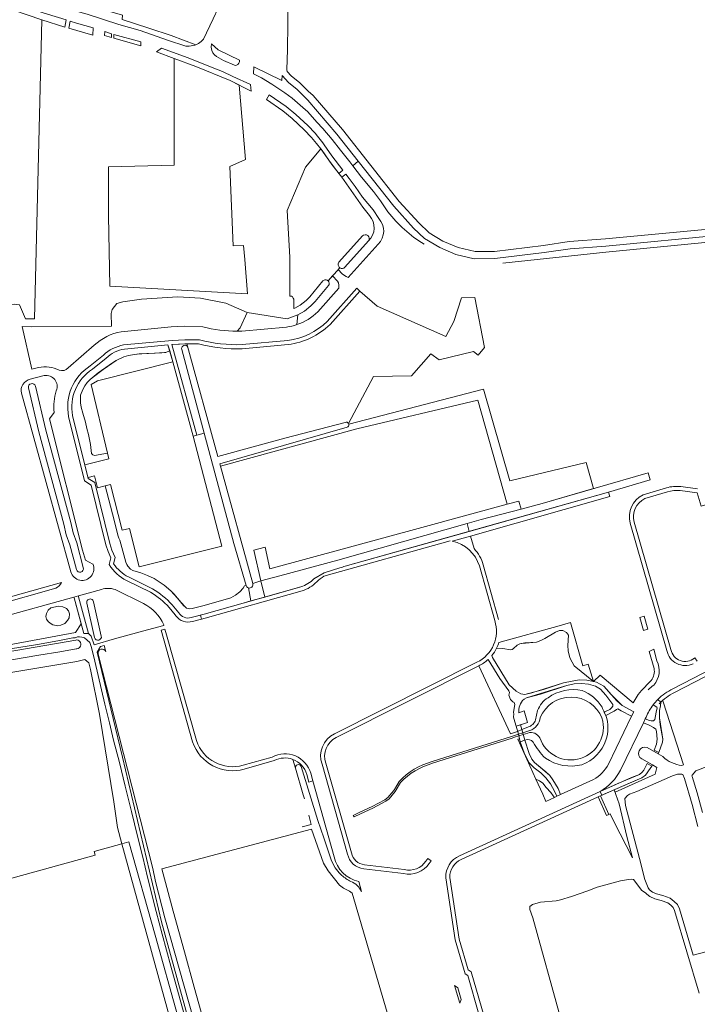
# Model space of a CAD drawing. Header units: metres. Extents: x 209813 to 223847, y 571801 to 587119.
# Tile 617 of 656: x 218997 to 219278, y 582209 to 582618. Entities that reach past the tile are written whole.
import ezdxf

# ---------------------------------------------------------------- set-up
doc = ezdxf.new("R2010")
doc.units = ezdxf.units.M
for name, color, linetype, lineweight in [('B-RO-GK-BESCHOEIING-G', 8, 'GK-BESCHOEIING', 0), ('B-RO-GR-BEPLANTING_CULTUUR_BOSPLANTSOEN-GV', 8, 'Continuous', 0), ('B-RO-GR-BEPLANTING_CULTUUR_HEESTERS-GV', 8, 'Continuous', 0), ('B-RO-GR-BEPLANTING_CULTUUR_ROOS-GV', 8, 'Continuous', 0), ('B-RO-GR-GRAS-GV', 8, 'Continuous', 0), ('B-RO-GR-GROENVOORZIENING-GV', 8, 'Continuous', 0), ('B-RO-KW-KUNSTWERK_DEK-GV', 8, 'Continuous', 0), ('B-RO-OG-TERREIN_CULTUURSCHEIDING-GV', 8, 'Continuous', 0), ('B-RO-OG-WEG-GV', 8, 'Continuous', 0), ('B-RO-VH-VERHARDING_HALFVERHARDING-GV', 8, 'Continuous', 0), ('B-RO-VH-VERHARDING_TEGEL-GV', 8, 'Continuous', 0)]:
    doc.layers.add(name, color=color, linetype=linetype, lineweight=lineweight)
doc.linetypes.add('GK-BESCHOEIING', pattern='A,30,-5,[1,NLCS.shx,S=1,R=0,X=0,Y=0],-5', length=40)

msp = doc.modelspace()

# ---------------------------------------------------------------- linework, layer by layer
at = {"layer": 'B-RO-GK-BESCHOEIING-G'}
for points in [[(219238.805, 582327.856, 0.6720106), (219213.17, 582328.029)], [(219213.17, 582328.029, -0.268733), (219208.874, 582322.602)], [(219213.006, 582319.615, 0.9809904), (219238.805, 582327.856)], [(219208.049, 582321.606, -0.3661487), (219213.006, 582319.615)], [(219168.285, 582309.746, 0.1370508), (219154.609, 582301.49)], [(219168.484, 582309.075, 0.1365207), (219155.172, 582301.066)]]:
    msp.add_lwpolyline(points, format="xyb", dxfattribs=at)
at = {"layer": 'B-RO-GK-BESCHOEIING-G', "flags": 128}
for points in [[(219168.285, 582309.746), (219201.313, 582320.208)], [(219168.484, 582309.075), (219201.471, 582319.523)], [(219201.313, 582320.208), (219204.123, 582321.097)], [(219201.471, 582319.523), (219202.552, 582319.866)], [(219202.552, 582319.866), (219204.284, 582320.414)], [(219204.123, 582321.097), (219205.949, 582321.676)], [(219204.284, 582320.414), (219206.144, 582321.003)], [(219205.949, 582321.676), (219208.874, 582322.602)], [(219206.144, 582321.003), (219208.049, 582321.606)], [(219114.78, 582295.963), (219111.551, 582307.034)], [(219153.094, 582298.935), (219152.408, 582297.778), (219149.928, 582294.853), (219148.667, 582293.874), (219143.4, 582291.074), (219138.314, 582288.789)], [(219155.172, 582301.066), (219152.98, 582297.37), (219150.414, 582294.344), (219149.06, 582293.293), (219143.699, 582290.441), (219138.601, 582288.15)], [(219154.609, 582301.49), (219153.094, 582298.935)], [(219114.78, 582295.963), (219115.259, 582294.246)], [(219117.138, 582287.487), (219118.133, 582283.622)], [(219138.601, 582288.15), (219135.868, 582286.858), (219135.583, 582287.432), (219138.314, 582288.789)], [(219118.133, 582283.622), (219114.326, 582282.642)]]:
    msp.add_lwpolyline(points, dxfattribs=at)
at = {"layer": 'B-RO-GR-BEPLANTING_CULTUUR_BOSPLANTSOEN-GV', "flags": 128}
for points in [[(219032.845, 582355.262), (219032.168, 582357.893), (219030.687, 582357.458), (219029.189, 582355.22), (219039.712, 582311.644), (219055.939, 582243.216), (219063.823, 582214.703), (219067.462, 582201.705), (219071.658, 582186.635), (219075.637, 582172.124), (219078.783, 582160.753), (219087.402, 582130.282), (219091.772, 582114.675), (219093.016, 582113.255), (219093.624, 582112.352), (219093.763, 582111.895), (219093.927, 582110.625), (219093.981, 582110.456), (219095.121, 582110.752), (219071.338, 582195.61), (219057.353, 582244.895), (219053.434, 582260.066), (219052.386, 582265.455), (219029.679, 582354.324)], [(219029.679, 582354.324), (219029.651, 582354.432)]]:
    msp.add_lwpolyline(points, dxfattribs=at)
at = {"layer": 'B-RO-GR-BEPLANTING_CULTUUR_BOSPLANTSOEN-GV'}
msp.add_lwpolyline([(219029.651, 582354.432, -0.9456156), (219032.845, 582355.262)], format="xyb", dxfattribs=at)
at = {"layer": 'B-RO-GR-BEPLANTING_CULTUUR_HEESTERS-GV', "flags": 128}
for points in [[(219112.161, 582491.039), (219112.589, 582495.129), (219108.096, 582493.456), (219091.495, 582496.056), (219088.587, 582489.683), (219087.419, 582488.315)], [(219089.272, 582488.338), (219107.869, 582490.066)], [(219183.619, 582405.242), (219241.557, 582421.498), (219258.846, 582426.619), (219257.949, 582429.55), (219213.929, 582416.826), (219205.249, 582414.461), (219188.632, 582410.133), (219182.828, 582408.496)], [(219132.156, 582390.795), (219183.619, 582405.242), (219182.828, 582408.496), (219129.126, 582393.349), (219105.144, 582386.804), (219097.184, 582384.716), (219098.816, 582378.043), (219113.808, 582382.237)], [(219119.224, 582385.645), (219123.417, 582388.057), (219129.998, 582390.09)], [(219195.051, 582356.774), (219197.63, 582356.67), (219200.867, 582356.136), (219201.535, 582356.27), (219202.102, 582356.637), (219203.638, 582358.006), (219204.639, 582358.64), (219206.808, 582358.974), (219211.581, 582359.375), (219213.484, 582360.009), (219215.086, 582360.877), (219219.458, 582363.448), (219221.194, 582364.216), (219222.495, 582364.083), (219224.031, 582363.348), (219224.898, 582362.246), (219224.565, 582357.872), (219224.832, 582355.702), (219225.433, 582352.831), (219226.367, 582350.994), (219227.302, 582349.525), (219235.249, 582342.954), (219233.098, 582350.112)], [(219233.098, 582350.112), (219230.839, 582349.433), (219225.768, 582367.509), (219221.001, 582366.151), (219196.009, 582359.203)], [(219261.646, 582351.521), (219260.267, 582356.351), (219258.422, 582355.5), (219260.409, 582348.394), (219260.512, 582347.748), (219260.545, 582347.095), (219260.506, 582346.442), (219260.397, 582345.796), (219260.219, 582345.167), (219259.974, 582344.561), (219259.664, 582343.984), (219259.294, 582343.445), (219258.867, 582342.949), (219255.224, 582339.261), (219253.887, 582337.621), (219251.719, 582334.204), (219238.006, 582345.649), (219235.249, 582342.954), (219236.591, 582342.669), (219239.558, 582341.002), (219244.997, 582335.034), (219247.173, 582332.975), (219251.965, 582330.36), (219252.001, 582330.442)], [(219204.989, 582324.996), (219203.135, 582324.443), (219202.193, 582327.603), (219202.102, 582328.3), (219202.186, 582329.376), (219202.025, 582330.297), (219202.581, 582333.472), (219202.401, 582334.311), (219201.759, 582334.617), (219200.88, 582335.539), (219200.118, 582337.314), (219200.406, 582338.361), (219200.199, 582339.146), (219196.473, 582344.226), (219191.516, 582352.063)], [(219187.634, 582349.448), (219200.843, 582321.345), (219203.788, 582322.251), (219205.538, 582323.098), (219204.989, 582324.996)], [(219272.007, 582308.186), (219272.674, 582308.43), (219264.23, 582334.61), (219264.026, 582335.139)], [(219257.123, 582328.17), (219256.779, 582327.461), (219258.551, 582326.853), (219259.271, 582326.665), (219260.257, 582326.678), (219260.681, 582327.282), (219261.039, 582328.723), (219261.267, 582330.307), (219261.726, 582332.09), (219261.557, 582332.319), (219260.062, 582333.343)], [(219263.203, 582334.36), (219263.107, 582332.865), (219262.662, 582330.939), (219262.653, 582327.957), (219263.726, 582320.872), (219264.065, 582319.067), (219263.9, 582317.843), (219262.357, 582313.528), (219262.084, 582312.996), (219264.094, 582311.833)]]:
    msp.add_lwpolyline(points, dxfattribs=at)
at = {"layer": 'B-RO-GR-BEPLANTING_CULTUUR_HEESTERS-GV'}
for points in [[(219107.869, 582490.066, 0.0495123), (219112.161, 582491.039)], [(219087.419, 582488.315, 0.0080603), (219089.272, 582488.338)], [(219129.998, 582390.09, -0.0182445), (219132.156, 582390.795)], [(219113.808, 582382.237, 0.1299029), (219119.224, 582385.645)], [(219191.516, 582352.063, -0.0741267), (219187.634, 582349.448)], [(219260.268, 582341.521, 0.3052194), (219261.646, 582351.521)], [(219258.036, 582339.517, -0.0269612), (219260.268, 582341.521)], [(219260.062, 582333.343, 0.0676516), (219257.123, 582328.17)], [(219264.094, 582311.833, 0.1737301), (219272.007, 582308.186)]]:
    msp.add_lwpolyline(points, format="xyb", dxfattribs=at)
at = {"layer": 'B-RO-GR-BEPLANTING_CULTUUR_HEESTERS-GV', "flags": 128}
for points in [[(219008.848, 582372.591), (219008.281, 582371.155), (219007.947, 582370.02), (219008.214, 582368.851), (219008.948, 582367.917), (219009.749, 582367.149), (219010.784, 582366.548), (219012.954, 582366.147), (219014.122, 582366.347), (219015.857, 582367.048), (219016.925, 582368.317), (219017.626, 582369.419), (219017.76, 582371.122), (219017.359, 582372.29), (219016.558, 582373.326), (219014.989, 582373.927), (219013.154, 582374.194), (219010.016, 582373.593)], [(219257.88, 582364.708), (219256.352, 582370.058), (219254.503, 582369.53), (219255.996, 582364.17)], [(219211.318, 582302.534), (219214.228, 582296.267), (219215.462, 582293.237), (219219.117, 582294.906), (219218.601, 582295.499), (219217.628, 582296.892), (219215.626, 582298.972), (219214.252, 582300.746), (219212.86, 582301.796)], [(219243.73, 582284.84), (219251.43, 582269.787), (219249.07, 582278.62), (219245.994, 582292.238), (219243.835, 582298.08), (219238.154, 582295.597), (219241.607, 582287.831), (219242.27, 582288.13)]]:
    msp.add_lwpolyline(points, close=True, dxfattribs=at)
at = {"layer": 'B-RO-GR-BEPLANTING_CULTUUR_ROOS-GV', "flags": 128}
msp.add_lwpolyline([(219177.615, 582216.843), (219179.733, 582209.544), (219180.331, 582211.071), (219178.938, 582215.873)], close=True, dxfattribs=at)
at = {"layer": 'B-RO-GR-GRAS-GV', "flags": 128}
for points in [[(219039.73, 582619.445), (219039.67, 582617.604), (219050.651, 582614.099), (219059.908, 582611.007), (219070.257, 582607.16), (219071.31, 582607.639), (219072.484, 582608.51), (219073.341, 582609.469), (219074.669, 582612.056), (219077.382, 582617.905), (219081.609, 582626.912), (219091.464, 582647.833), (219093.622, 582651.505), (219094.374, 582652.806), (219096.186, 582655.282), (219097.154, 582656.444), (219099.375, 582658.467), (219101.99, 582660.378), (219104.938, 582661.935), (219106.763, 582662.724), (219106.743, 582664.646)], [(219006.347, 582617.563), (218976.562, 582627.773), (218957.467, 582634.388), (218956.966, 582624.307), (218954.943, 582622.948), (218954.943, 582575.962), (218950, 582571.44), (218949.48, 582571.373)], [(219108.583, 582626.421), (219108.204, 582605.184), (219108.023, 582596.8), (219108.148, 582596.08), (219109.827, 582594.315), (219113.39, 582591.359), (219116.8, 582587.96), (219118.974, 582586.126), (219131.077, 582571.99), (219154.63, 582542.174), (219162.747, 582533.233), (219167.009, 582529.179), (219172.787, 582525.723), (219179.147, 582523.061), (219186.142, 582521.351), (219194.149, 582521.448), (219214.472, 582523.947), (219225.217, 582525.472), (219240.207, 582526.65), (219288.935, 582531.271)], [(218950.787, 582565.593), (218952.737, 582537.678), (218952.919, 582518.166), (218954.458, 582496.864), (218978.845, 582498.783), (218983.535, 582499.204), (218994.789, 582499.53), (218996.964, 582499.262), (218999.522, 582493.449), (219003.281, 582493.392), (219006.347, 582617.563)], [(219142.267, 582536.354), (219139.538, 582539.749), (219130.828, 582552.165), (219126.704, 582557.525), (219122.675, 582563.26), (219122.149, 582563.965), (219115.732, 582556.432), (219108.138, 582538.377), (219109.287, 582519.107), (219109.287, 582502.916)], [(219129.59, 582516.915), (219139.365, 582527.83)], [(219125.162, 582509.203), (219129.962, 582514.645)], [(219110.833, 582501.547), (219110.958, 582497.723), (219111.319, 582497.857), (219113.575, 582499.135), (219115.986, 582501.084), (219117.489, 582502.603), (219122.995, 582509.169)], [(219133.614, 582450.084), (219143.958, 582469.567), (219159.675, 582469.753), (219167.798, 582478.918), (219171.267, 582476.487), (219185.482, 582479.912), (219187.455, 582478.345), (219190.026, 582481.58), (219186.067, 582502.261), (219180.43, 582502.129), (219177.299, 582492.299), (219174.031, 582486.138), (219145.415, 582498.705), (219138.312, 582505.003), (219125.923, 582491.152)], [(219071.325, 582483.037), (219066.509, 582483.091), (219079.365, 582436.332), (219107.158, 582443.923), (219132.243, 582450.489)], [(219137.064, 582447.813), (219187.251, 582459.712), (219199.452, 582416.504), (219204.35, 582417.839), (219205.249, 582414.461), (219213.929, 582416.826), (219235.294, 582423.002), (219232.244, 582433.798), (219200.53, 582426.29), (219189.562, 582464.305), (219133.759, 582449.718)], [(219132.963, 582448.463), (219080.195, 582433.312), (219080.465, 582432.331)], [(219137.064, 582447.813), (219080.465, 582432.331), (219093.845, 582383.667), (219097.184, 582384.716), (219094.234, 582397.527), (219098.936, 582398.696), (219100.919, 582389.792), (219164.046, 582406.85), (219199.452, 582416.504)], [(219283.861, 582308.319), (219277.823, 582305.892), (219276.18, 582304.132), (219276.123, 582303.84), (219276.18, 582303.553), (219278.359, 582296.771), (219280.557, 582288.682)], [(219278.559, 582282.831), (219276.236, 582291.943), (219273.021, 582302.678), (219272.333, 582304.341), (219271.933, 582304.551), (219270.131, 582304.486), (219268.06, 582303.867), (219253.31, 582297.348), (219250.288, 582296.31), (219249.34, 582295.677), (219248.362, 582294.463), (219248.526, 582291.574), (219254.424, 582269.59), (219256.666, 582260.899), (219258.028, 582257.39), (219258.496, 582256.555), (219259.746, 582255.613), (219261.439, 582254.835), (219264.032, 582254.166), (219267.113, 582253.041), (219268.775, 582251.779), (219270.12, 582250.433), (219270.925, 582248.708), (219276.672, 582229.472), (219285.708, 582231.793)], [(219176.865, 582112.711), (219135.137, 582255.179), (219133.953, 582256.06), (219131.523, 582257.266), (219129.874, 582258.497), (219125.206, 582264.39), (219123.199, 582267.653), (219118.247, 582281.787), (219056.052, 582265.25), (219060.793, 582247.704), (219065.469, 582230.883), (219069.512, 582216.107), (219078.23, 582185.078)], [(219279.212, 582213.636), (219268.957, 582247.959), (219268.373, 582249.21), (219267.391, 582250.194), (219266.095, 582251.177), (219263.409, 582252.158), (219260.732, 582252.849), (219258.664, 582253.799), (219257.483, 582254.689), (219256.815, 582255.273), (219255.402, 582256.336), (219251.885, 582260.899), (219251.187, 582260.998), (219249.842, 582260.843), (219246.491, 582260.237), (219237.394, 582257.838), (219236.81, 582257.709), (219232.967, 582256.086), (219226.091, 582253.757), (219221.61, 582252.374), (219219.791, 582251.983), (219213.298, 582251.481), (219210.019, 582250.523), (219208.847, 582249.626), (219208.847, 582248.406), (219210.099, 582244.96), (219221.584, 582203.429)]]:
    msp.add_lwpolyline(points, dxfattribs=at)
for points in [[(219034.571, 582507.07), (219091.639, 582503.851), (219090.615, 582518.012), (219090.029, 582523.924), (219085.764, 582523.734), (219084.298, 582556.696), (219090.793, 582559.509), (219088.255, 582590.382), (219084.437, 582592.339), (219070.231, 582598.194), (219061.271, 582601.466), (219061.271, 582557.276), (219033.96, 582556.533), (219033.96, 582536.176)], [(219060.677, 582475.555), (219059.355, 582480.117), (219058.368, 582479.705), (219057.815, 582479.552), (219056.042, 582479.361), (219047.783, 582478.903), (219045.8, 582478.827), (219044.751, 582478.712), (219042.233, 582478.216), (219040.345, 582477.701), (219037.122, 582476.213), (219031.705, 582472.435), (219027.7, 582469.402), (219026.403, 582468.276), (219025.144, 582466.979), (219024.172, 582465.7), (219023.275, 582464.098), (219022.398, 582461.808), (219022.283, 582460.93), (219022.322, 582458.584), (219022.627, 582456.828), (219023.332, 582454.253), (219024.343, 582450.551), (219024.934, 582448.014), (219025.659, 582445.419), (219026.422, 582441.26), (219026.956, 582437.577), (219027.395, 582437.024), (219028.081, 582436.738), (219033.474, 582437.752), (219026.695, 582466.182), (219029.413, 582467.72)]]:
    msp.add_lwpolyline(points, close=True, dxfattribs=at)
at = {"layer": 'B-RO-GR-GRAS-GV'}
for points in [[(219141.83, 582525.769, 0.411436), (219142.267, 582536.354)], [(219139.365, 582527.83, -0.9478777), (219141.83, 582525.769)], [(219129.962, 582514.645, -0.4246712), (219129.59, 582516.915)], [(219122.995, 582509.169, -0.4263996), (219125.162, 582509.203)], [(219109.287, 582502.916, -0.3941522), (219110.833, 582501.547)], [(219132.243, 582450.489, -0.3784934), (219133.614, 582450.084)], [(219133.759, 582449.718, -0.3987759), (219132.963, 582448.463)]]:
    msp.add_lwpolyline(points, format="xyb", dxfattribs=at)
at = {"layer": 'B-RO-GR-GROENVOORZIENING-GV', "flags": 128}
msp.add_lwpolyline([(219032.455, 582612.653), (219032.35, 582610.942), (219035.232, 582610.142), (219035.248, 582611.742)], close=True, dxfattribs=at)
for points in [[(219019.039, 582453.342), (219024.134, 582432.925), (219034.034, 582435.403), (219033.474, 582437.752), (219028.081, 582436.738), (219027.395, 582437.024), (219026.956, 582437.577), (219026.422, 582441.26), (219025.659, 582445.419), (219024.934, 582448.014), (219024.343, 582450.551), (219023.332, 582454.253), (219022.627, 582456.828), (219022.322, 582458.584), (219022.283, 582460.93), (219022.398, 582461.808), (219023.275, 582464.098), (219024.172, 582465.7), (219025.144, 582466.979), (219026.403, 582468.276), (219029.703, 582471.023), (219035.577, 582475.24), (219037.122, 582476.213), (219040.345, 582477.701), (219042.233, 582478.216), (219044.751, 582478.712), (219046.658, 582478.884), (219053.085, 582479.151), (219057.148, 582479.457), (219057.815, 582479.552), (219058.368, 582479.705), (219059.355, 582480.117), (219058.621, 582482.65), (219040.532, 582480.934)], [(219091.06, 582382.803), (219090.443, 582382.728), (219089.852, 582381.659), (219088.422, 582380.171), (219086.743, 582378.798), (219084.798, 582377.767), (219073.621, 582374.524), (219068.625, 582373.226), (219067.785, 582373.188), (219067.061, 582373.265), (219066.374, 582373.474), (219065.916, 582373.799), (219064.085, 582375.783), (219061.034, 582379.313), (219059.794, 582380.629), (219057.029, 582382.919), (219052.852, 582385.704), (219050.086, 582386.964), (219047.397, 582388.089), (219044.097, 582389.1), (219043.144, 582389.577), (219041.961, 582390.856), (219041.504, 582391.523), (219041.141, 582392.439), (219038.719, 582401.597), (219038.261, 582402.399), (219037.784, 582403.639), (219036.316, 582409.897), (219032.562, 582424.193), (219029.417, 582423.408), (219028.194, 582428.306), (219025.457, 582427.623), (219025.547, 582427.262), (219028.216, 582425.541), (219034.546, 582400.212), (219035.406, 582397.46), (219036.712, 582394.371), (219036.055, 582391.807)], [(219068.258, 582369.521), (219073.639, 582370.927), (219089.792, 582375.519), (219092.99, 582376.414), (219092.009, 582381.841)], [(219067.899, 582195.975), (219059.812, 582224.895), (219056.224, 582238.16), (219053.71, 582247.538), (219050.2, 582261.854), (219048.274, 582270.052), (219046.003, 582278.771), (219043.5, 582289.05), (219040.831, 582299.508), (219038.467, 582309.433), (219036.093, 582318.697), (219034.386, 582325.856), (219032.473, 582333.547), (219028.285, 582351.378), (219026.912, 582357.127), (219026.272, 582359.157), (219024.006, 582361.17), (219022.863, 582361.383), (219021.859, 582361.483), (219021.097, 582361.468), (219020.057, 582361.16), (219019.143, 582361.108), (219012.937, 582359.922), (219004.473, 582358.351), (218975.847, 582353.721)], [(218986.429, 582354.298), (219020.335, 582360.201)], [(219020.842, 582356.578), (219020.536, 582356.482), (219013.722, 582355.308), (219004.989, 582353.863), (218981.416, 582349.92), (218962.986, 582347.025), (218941.003, 582343.436), (218918.842, 582339.642), (218904.704, 582337.191), (218894.297, 582335.284), (218886.987, 582333.892), (218871.935, 582330.703), (218851.66, 582326.137), (218853.823, 582286.124), (218855.891, 582245.129), (218859.884, 582177.174), (218859.884, 582136.718), (218860.123, 582128.253), (218887.016, 582130.001), (218950.681, 582135.746)], [(219025.829, 582350.706), (219024.193, 582352.108), (219020.848, 582351.337), (218949.399, 582339.373), (218917.814, 582333.34), (218894.714, 582329.659), (218857.405, 582322.91), (218860.573, 582264.626), (218890.318, 582266.876), (218905.855, 582267.591), (218914.748, 582268.512), (218919.751, 582267.626), (218920.838, 582266.71), (218920.838, 582261.501), (218913.533, 582261.52), (218886.42, 582259.809), (218860.135, 582257.823), (218867.071, 582136.594)], [(219025.829, 582350.706), (219026.413, 582348.018), (219030.268, 582329.495), (219036.167, 582293.035), (219037.686, 582282.401), (219039.438, 582275.681)], [(219067.226, 582175.203), (219039.438, 582275.681), (219027.962, 582272.496), (219028.404, 582270.942), (218976.646, 582256.639), (218976.358, 582257.811), (218965.36, 582254.868), (218971.78, 582231.792), (218962.238, 582229.039), (218959.533, 582249.551), (218954.794, 582264.977), (218953.859, 582265.945), (218952.758, 582266.613), (218952.09, 582266.913), (218951.49, 582267.047), (218950.855, 582267.013), (218938.573, 582264.576)], [(219062.56, 582204.496), (219053.272, 582237.801), (219042.415, 582276.507), (219039.438, 582275.681)]]:
    msp.add_lwpolyline(points, dxfattribs=at)
at = {"layer": 'B-RO-GR-GROENVOORZIENING-GV'}
for points in [[(219027.244, 582472.508, 0.3073304), (219019.039, 582453.342)], [(219036.055, 582391.807, 0.1237432), (219042.226, 582386.374)], [(219052.271, 582381.448, -0.0740078), (219060.379, 582374.828)], [(219092.009, 582381.841, -0.2454441), (219091.06, 582382.803)], [(219063.142, 582371.469, 0.3451634), (219068.258, 582369.521)], [(219020.335, 582360.201, -1.0474718), (219020.842, 582356.578)]]:
    msp.add_lwpolyline(points, format="xyb", dxfattribs=at)
at = {"layer": 'B-RO-KW-KUNSTWERK_DEK-GV', "flags": 128}
msp.add_lwpolyline([(219204.123, 582321.097), (219204.845, 582318.026), (219206.826, 582318.643), (219204.989, 582324.996), (219203.135, 582324.443)], close=True, dxfattribs=at)
at = {"layer": 'B-RO-OG-TERREIN_CULTUURSCHEIDING-GV', "flags": 128}
for points in [[(219146.111, 582535.056), (219143.861, 582538.636), (219139.455, 582543.873), (219136.362, 582548.346), (219133.874, 582551.667), (219132.481, 582553.459), (219130.828, 582552.165), (219139.538, 582539.749), (219142.267, 582536.354)], [(219129.962, 582514.645), (219129.267, 582513.858), (219131, 582512.115), (219131.903, 582511.409), (219132.656, 582510.968), (219133.5, 582510.554), (219145.885, 582524.403)], [(219141.83, 582525.769), (219132.055, 582514.854)], [(219120.789, 582496.341), (219129.613, 582506.208), (219129.623, 582507.492), (219129.384, 582508.364), (219128.973, 582509.048), (219126.988, 582511.275), (219125.162, 582509.203)], [(219125.294, 582507.242), (219119.709, 582500.581), (219118.001, 582498.856), (219115.269, 582496.647), (219112.589, 582495.129), (219112.161, 582491.039)], [(219087.419, 582488.315), (219088.587, 582489.683), (219091.495, 582496.056), (219082.64, 582499.967), (219072.213, 582502.09), (219062.8, 582502.569), (219047.654, 582501.57), (219039.97, 582500.553), (219037.371, 582499.822), (219035.413, 582497.287), (219035.021, 582495.66), (219035.225, 582490.347), (219002.137, 582490.125), (218998.151, 582490.284), (219002.129, 582472.589), (219004.838, 582473.293)], [(219039.198, 582488.111), (219059.952, 582490.109), (219065.561, 582490.404), (219073.099, 582490.118)], [(219017.203, 582473.079), (219028.03, 582482.535)], [(219066.906, 582481.647), (219066.509, 582483.091), (219060.485, 582482.827), (219060.2, 582482.8), (219070.582, 582445.184)], [(219070.582, 582445.184), (219073.708, 582446.024), (219064.37, 582480.78)], [(219007.302, 582469.899), (219001.467, 582468.394)], [(218997.812, 582462.618), (219018.354, 582388.445)], [(219020.623, 582389.397), (219017.879, 582399.666), (219016.328, 582403.789), (219015.407, 582408.325), (219004.973, 582446.556), (219000.685, 582464.81)], [(219003.605, 582465.496), (219007.881, 582447.294), (219018.328, 582409.019), (219019.221, 582404.621), (219020.755, 582400.542), (219023.504, 582390.234)], [(219027.456, 582391.735), (219024.447, 582393.331), (219023.127, 582397.52), (219009.468, 582451.911), (219011.38, 582454.663)], [(219070.582, 582445.184), (219069.063, 582444.764), (219081.05, 582399.157), (219046.652, 582390.559), (219042.671, 582406.503), (219039.565, 582405.727), (219034.814, 582424.756), (219032.562, 582424.193), (219036.316, 582409.897), (219037.784, 582403.639), (219038.261, 582402.399), (219038.719, 582401.597), (219041.141, 582392.439), (219041.504, 582391.523), (219041.961, 582390.856), (219043.144, 582389.577), (219044.097, 582389.1), (219047.397, 582388.089), (219050.086, 582386.964), (219052.852, 582385.704), (219057.029, 582382.919), (219059.794, 582380.629), (219062.598, 582377.557), (219065.153, 582374.562), (219065.916, 582373.799), (219066.374, 582373.474), (219067.061, 582373.265), (219067.785, 582373.188), (219068.625, 582373.226), (219073.621, 582374.524), (219084.798, 582377.767), (219086.743, 582378.798), (219088.422, 582380.171), (219089.852, 582381.659), (219090.443, 582382.728), (219091.06, 582382.803), (219086.005, 582400.25), (219073.708, 582446.024)], [(219098.816, 582378.043), (219097.184, 582384.716), (219093.863, 582383.599)], [(219031.003, 582381.182), (219021.537, 582378.551)], [(219048.43, 582375.303), (219036.662, 582381.153)], [(219092.009, 582381.841), (219092.99, 582376.414), (219098.816, 582378.043)], [(219021.537, 582378.551), (219021.531, 582378.122), (219025.632, 582362.84), (219026.823, 582361.775), (219027.965, 582358.221), (219036.478, 582360.723), (219050.109, 582364.422), (219056.958, 582366.156), (219056.856, 582366.51)], [(219027.755, 582376.084), (219030.976, 582361.848)], [(219028.2, 582361.22), (219024.979, 582375.456)], [(219193.116, 582353.757), (219193.298, 582352.933), (219200.264, 582341.639), (219203.129, 582338.992), (219205.139, 582337.829), (219206.76, 582337.561), (219214.57, 582339.72), (219222.853, 582342.367), (219229.295, 582343.692), (219232.581, 582343.522), (219235.249, 582342.954), (219227.302, 582349.525), (219226.367, 582350.994), (219225.433, 582352.831), (219224.832, 582355.702), (219224.565, 582357.872), (219224.898, 582362.246), (219224.031, 582363.348), (219222.495, 582364.083), (219221.194, 582364.216), (219219.458, 582363.448), (219215.086, 582360.877), (219213.484, 582360.009), (219211.581, 582359.375), (219205.607, 582358.807), (219204.639, 582358.64), (219203.638, 582358.006), (219202.102, 582356.637), (219201.535, 582356.27), (219200.867, 582356.136), (219197.63, 582356.67), (219195.051, 582356.774)], [(219239.718, 582330.175), (219240.061, 582330.406), (219242.03, 582331.405), (219242.741, 582332.052), (219243.299, 582332.703), (219243.266, 582333.408), (219240.408, 582337.378), (219238.134, 582339.845), (219236.068, 582341.074), (219233.203, 582341.86), (219230.29, 582342.133), (219227.327, 582341.981), (219224.224, 582341.375), (219213.283, 582337.751), (219207.515, 582336.189), (219206.468, 582335.683), (219205.774, 582335.089), (219205.012, 582333.784), (219204.457, 582332.329), (219204.27, 582331.313), (219204.285, 582330.036), (219206.515, 582330.769), (219207.929, 582325.964), (219204.989, 582324.996), (219205.538, 582323.098), (219208.058, 582324.061)], [(219211.256, 582327.139), (219212.104, 582330.935)], [(219241.48, 582308.744), (219251.13, 582328.646), (219246.757, 582330.769), (219245.386, 582331.684), (219244.784, 582331.377), (219243.925, 582330.703), (219240.436, 582328.869)], [(219256.016, 582325.888), (219246.48, 582306.222)], [(219257.556, 582315.619), (219262.084, 582312.996), (219262.357, 582313.528), (219260.505, 582314.513), (219261.4, 582317.041), (219261.753, 582319.099), (219261.429, 582322.189), (219261.162, 582323.2), (219260.131, 582323.881), (219258.345, 582324.862), (219256.016, 582325.888)], [(219206.826, 582318.643), (219208.622, 582313.089), (219209.663, 582310.815), (219210.734, 582309.33), (219215.468, 582305.526), (219217.224, 582303.928), (219218.473, 582302.222), (219220.569, 582298.632), (219221.595, 582296.039), (219235.301, 582302.301)], [(219238.031, 582297.411), (219251.126, 582303.207), (219254.341, 582304.463), (219255.484, 582305.391), (219256.244, 582306.268), (219257.587, 582308.901), (219259.479, 582307.908), (219259.729, 582308.397), (219255.301, 582310.849)], [(219259.479, 582307.908), (219258.131, 582305.962), (219257.632, 582305.041), (219256.887, 582304.174), (219255.388, 582303.053), (219243.835, 582298.08), (219244.218, 582297.044), (219260.894, 582304.528), (219261.594, 582307.367), (219259.729, 582308.397)]]:
    msp.add_lwpolyline(points, dxfattribs=at)
at = {"layer": 'B-RO-OG-TERREIN_CULTUURSCHEIDING-GV'}
for points in [[(219145.885, 582524.403, 0.4115313), (219146.111, 582535.056)], [(219132.055, 582514.854, -0.3721558), (219129.962, 582514.645)], [(219125.162, 582509.203, -0.3691404), (219125.294, 582507.242)], [(219112.161, 582491.039, 0.1150989), (219120.789, 582496.341)], [(219028.03, 582482.535, -0.1405847), (219039.198, 582488.111)], [(219073.099, 582490.118, 0.060999), (219087.419, 582488.315)], [(219064.37, 582480.78, -0.9499716), (219066.906, 582481.647)], [(219004.838, 582473.293, -0.1682492), (219013.503, 582472.105)], [(219012.247, 582463.624, 0.6003516), (219007.302, 582469.899)], [(219013.503, 582472.105, 0.2799521), (219017.203, 582473.079)], [(219001.467, 582468.394, 0.4166362), (218997.812, 582462.618)], [(219000.685, 582464.81, -0.9563225), (219003.605, 582465.496)], [(219011.38, 582454.663, -0.0918357), (219012.247, 582463.624)], [(219018.354, 582388.445, 1.0701835), (219027.447, 582391.754)], [(219023.504, 582390.234, -0.9818677), (219020.623, 582389.397)], [(219036.662, 582381.153, 0.1645151), (219031.003, 582381.182)], [(219093.863, 582383.599, -0.5918672), (219092.009, 582381.841)], [(219024.979, 582375.456, -1.0368153), (219027.755, 582376.084)], [(219056.856, 582366.51, 0.184391), (219048.43, 582375.303)], [(219030.976, 582361.848, -0.9998452), (219028.2, 582361.22)], [(219195.051, 582356.774, -0.0564089), (219193.116, 582353.757)], [(219216.445, 582336.227, -0.2135677), (219230.6, 582339.246)], [(219230.6, 582339.246, -0.1669082), (219238.842, 582332.315)], [(219212.104, 582330.935, -0.1832523), (219216.445, 582336.227)], [(219238.842, 582332.315, -0.034204), (219239.718, 582330.175)], [(219208.058, 582324.061, 0.254607), (219211.256, 582327.139)], [(219240.436, 582328.869, -0.1612416), (219240.475, 582318.605)], [(219210.305, 582317.821, 0.3370127), (219206.826, 582318.643)], [(219240.475, 582318.605, -0.217757), (219230.494, 582308.467)], [(219215.32, 582311.212, -0.0850257), (219210.305, 582317.821)], [(219255.301, 582310.849, -0.9015733), (219257.556, 582315.619)], [(219230.494, 582308.467, -0.2168686), (219215.32, 582311.212)], [(219235.301, 582302.301, 0.1497327), (219241.48, 582308.744)], [(219246.48, 582306.222, -0.1497101), (219238.031, 582297.411)]]:
    msp.add_lwpolyline(points, format="xyb", dxfattribs=at)
at = {"layer": 'B-RO-OG-TERREIN_CULTUURSCHEIDING-GV', "flags": 128}
for points in [[(218959.79, 582352.86), (218994.19, 582358.536), (219020.257, 582363.312), (219022.666, 582366.915), (219019.768, 582377.73), (219019.552, 582378), (218987.528, 582369.101), (218980.478, 582367.77), (218966.344, 582365.591), (218966.745, 582362.988), (218966.712, 582361.185), (218965.911, 582359.248), (218964.943, 582357.913), (218963.107, 582357.412), (218959.207, 582356.698)], [(219219.117, 582294.906), (219220.136, 582295.372), (219219.098, 582297.539), (219217.396, 582300.493), (219215.505, 582303.003), (219213.401, 582305.098), (219210.622, 582307.12), (219208.379, 582309.437), (219206.54, 582313.35), (219204.845, 582318.026), (219204.558, 582319.247), (219203.809, 582319.001), (219211.318, 582302.534), (219212.86, 582301.796), (219214.252, 582300.746), (219215.626, 582298.972), (219217.628, 582296.892), (219218.601, 582295.499)]]:
    msp.add_lwpolyline(points, close=True, dxfattribs=at)
at = {"layer": 'B-RO-OG-WEG-GV', "flags": 128}
for points in [[(219006.347, 582617.563), (219015.86, 582614.513), (219016.448, 582617.511), (219008.604, 582619.854), (218999.377, 582622.72), (218993.433, 582624.76), (218982.974, 582628.456), (218974.722, 582631.463), (218963.578, 582635.871), (218956.852, 582638.647), (218945.328, 582644.096), (218935.292, 582649.067), (218935.292, 582646.32), (218942.846, 582642.67), (218955.749, 582636.197), (218955.392, 582635.485), (218957.467, 582634.388), (218976.562, 582627.773)], [(219039.73, 582619.445), (219005.498, 582629.335), (219002.763, 582629.567), (219001.923, 582629.749), (219002.51, 582626.695), (219010.554, 582624.097), (219018.101, 582621.853), (219025.1, 582619.809), (219038.235, 582615.639), (219047.054, 582613.049), (219058.462, 582609.043), (219066.098, 582606.623), (219067.444, 582606.57), (219069.752, 582606.954), (219070.257, 582607.16), (219059.908, 582611.007), (219050.651, 582614.099), (219039.67, 582617.604)], [(219018.001, 582617.016), (219017.454, 582614.042), (219027.503, 582611.133), (219027.557, 582614.149), (219020.694, 582616.158)], [(219047.319, 582608.351), (219036.195, 582611.457), (219036.18, 582609.879), (219047.309, 582606.789)], [(219076.345, 582598.013), (219067.022, 582601.728), (219055.996, 582605.719), (219053.852, 582604.297), (219061.271, 582601.466), (219070.231, 582598.194), (219084.437, 582592.339), (219093.171, 582587.856), (219092.899, 582590.747), (219085.555, 582593.991), (219081.223, 582596.067)], [(219088.305, 582600.799), (219079.5, 582605.044), (219076.657, 582607.525), (219076.628, 582606.191), (219076.854, 582604.822), (219077.331, 582603.847), (219077.935, 582602.976), (219078.752, 582602.284), (219081.761, 582600.578), (219086.207, 582598.643), (219086.636, 582598.567), (219087.1, 582598.678), (219087.608, 582599.031), (219088.072, 582599.495), (219088.337, 582600.048)], [(219099.5, 582584.467), (219106.271, 582579.777), (219110.232, 582576.504), (219115.23, 582571.893), (219118.211, 582568.754), (219120.3, 582566.14), (219122.149, 582563.965), (219125.037, 582559.824), (219129.534, 582553.819), (219131.18, 582555.107), (219126.683, 582561.112), (219123.539, 582565.597), (219122.91, 582566.532), (219120.756, 582569.259), (219119.693, 582570.534), (219116.712, 582573.673), (219111.714, 582578.284), (219107.753, 582581.557), (219100.684, 582586.445)]]:
    msp.add_lwpolyline(points, close=True, dxfattribs=at)
for points in [[(219137.654, 582558.825), (219128.76, 582570.084), (219116.695, 582584.175), (219112.219, 582588.582), (219108.658, 582591.535), (219106.011, 582594.362), (219105.869, 582592.331), (219094.224, 582597.945), (219094.196, 582595.125), (219097.42, 582593.417), (219101.693, 582590.82), (219107.154, 582587.191), (219110.141, 582584.952), (219114.69, 582581.125), (219116.672, 582579.285), (219120.474, 582575.022), (219122.994, 582572.462), (219126.761, 582567.893), (219130.247, 582563.5), (219134.117, 582558.652), (219135.397, 582556.935)], [(219137.654, 582558.825), (219135.397, 582556.935), (219139.001, 582552.275), (219143.92, 582546.344), (219146.933, 582542.404), (219149.9, 582537.915)], [(219289.218, 582528.284), (219240.466, 582523.661), (219225.546, 582522.489), (219214.865, 582520.973), (219194.351, 582518.45), (219185.799, 582518.347), (219178.205, 582520.202), (219171.43, 582523.039), (219165.182, 582526.776), (219160.6, 582531.135), (219152.34, 582540.234), (219137.654, 582558.825)], [(219197.653, 582516.507), (219240.448, 582521.131), (219295.767, 582526.534), (219304.024, 582527.196), (219303.763, 582530.443), (219290.429, 582529.332)], [(219110.489, 582310.674), (219111.551, 582307.034)], [(219113.949, 582307.733), (219120.837, 582285.35), (219123.39, 582278.154), (219126.538, 582268.531), (219128.05, 582265.62), (219129.676, 582263.612), (219130.878, 582262.559)], [(219127.682, 582270.23), (219118.815, 582301.734), (219117.179, 582301.271), (219116.262, 582304.448)], [(219138.978, 582255.931), (219137.806, 582259.981)]]:
    msp.add_lwpolyline(points, dxfattribs=at)
at = {"layer": 'B-RO-OG-WEG-GV'}
for points in [[(219149.9, 582537.915, 0.0891263), (219164.976, 582524.392)], [(219116.262, 582304.448, 0.2367752), (219110.489, 582310.674)], [(219111.551, 582307.034, -0.9095364), (219113.949, 582307.733)], [(219137.806, 582259.981, -0.2918073), (219127.682, 582270.23)], [(219130.878, 582262.559, 0.0852719), (219134.553, 582260.027)], [(219134.553, 582260.027, -0.1864879), (219138.978, 582255.931)]]:
    msp.add_lwpolyline(points, format="xyb", dxfattribs=at)
at = {"layer": 'B-RO-VH-VERHARDING_HALFVERHARDING-GV', "flags": 128}
for points in [[(219191.516, 582352.063), (219196.473, 582344.226), (219200.199, 582339.146), (219200.406, 582338.361), (219200.118, 582337.314), (219200.88, 582335.539), (219201.759, 582334.617), (219202.401, 582334.311), (219202.581, 582333.472), (219202.025, 582330.297), (219202.186, 582329.376), (219202.102, 582328.3), (219202.193, 582327.603), (219203.135, 582324.443), (219207.929, 582325.964), (219206.515, 582330.769), (219204.285, 582330.036), (219204.27, 582331.313), (219204.457, 582332.329), (219205.012, 582333.784), (219205.774, 582335.089), (219206.468, 582335.683), (219207.515, 582336.189), (219220.488, 582340.178), (219224.224, 582341.375), (219227.327, 582341.981), (219230.29, 582342.133), (219233.203, 582341.86), (219236.068, 582341.074), (219238.134, 582339.845), (219240.408, 582337.378), (219243.266, 582333.408), (219243.299, 582332.703), (219242.741, 582332.052), (219242.03, 582331.405), (219240.061, 582330.406), (219239.718, 582330.175), (219240.436, 582328.869), (219243.925, 582330.703), (219244.784, 582331.377), (219245.386, 582331.684), (219246.757, 582330.769), (219251.13, 582328.646), (219251.965, 582330.36), (219247.173, 582332.975), (219242.549, 582337.676), (219239.558, 582341.002), (219236.591, 582342.669), (219235.249, 582342.954)], [(219235.249, 582342.954), (219232.581, 582343.522), (219229.295, 582343.692), (219222.853, 582342.367), (219209.659, 582338.303), (219206.76, 582337.561), (219205.139, 582337.829), (219203.129, 582338.992), (219200.264, 582341.639), (219193.298, 582352.933), (219193.116, 582353.757)], [(219260.062, 582333.343), (219261.557, 582332.319), (219261.726, 582332.09), (219261.267, 582330.307), (219261.039, 582328.723), (219260.681, 582327.282), (219260.257, 582326.678), (219259.271, 582326.665), (219258.551, 582326.853), (219256.779, 582327.461), (219256.016, 582325.888), (219258.345, 582324.862), (219260.131, 582323.881), (219261.162, 582323.2), (219261.429, 582322.189), (219261.753, 582319.099), (219261.4, 582317.041), (219260.505, 582314.513), (219262.357, 582313.528), (219263.9, 582317.843), (219264.065, 582319.067), (219262.974, 582325.062), (219262.653, 582327.957), (219262.662, 582330.939), (219263.107, 582332.865), (219263.203, 582334.36), (219261.999, 582335.558)]]:
    msp.add_lwpolyline(points, dxfattribs=at)
at = {"layer": 'B-RO-VH-VERHARDING_HALFVERHARDING-GV'}
msp.add_lwpolyline([(219261.999, 582335.558, 0.0332813), (219260.062, 582333.343)], format="xyb", dxfattribs=at)
at = {"layer": 'B-RO-VH-VERHARDING_HALFVERHARDING-GV', "flags": 128}
for points in [[(219206.826, 582318.643), (219204.845, 582318.026), (219206.54, 582313.35), (219208.379, 582309.437), (219210.622, 582307.12), (219213.401, 582305.098), (219215.505, 582303.003), (219217.396, 582300.493), (219219.098, 582297.539), (219220.136, 582295.372), (219221.595, 582296.039), (219220.569, 582298.632), (219218.473, 582302.222), (219217.224, 582303.928), (219213.245, 582307.376), (219210.734, 582309.33), (219209.663, 582310.815), (219208.622, 582313.089)], [(219259.479, 582307.908), (219257.587, 582308.901), (219256.244, 582306.268), (219255.484, 582305.391), (219254.341, 582304.463), (219245.334, 582300.725), (219238.031, 582297.411), (219238.753, 582295.871), (219250.498, 582300.975), (219255.388, 582303.053), (219256.887, 582304.174), (219257.632, 582305.041), (219258.131, 582305.962)]]:
    msp.add_lwpolyline(points, close=True, dxfattribs=at)
at = {"layer": 'B-RO-VH-VERHARDING_TEGEL-GV', "flags": 128}
for points in [[(219125.923, 582491.152), (219138.312, 582505.003), (219137.041, 582506.13), (219124.727, 582492.361)], [(219071.738, 582484.686), (219065.651, 582484.801), (219060.376, 582484.524), (219040.221, 582482.606)], [(219040.532, 582480.934), (219058.621, 582482.65), (219060.677, 582475.555), (219069.063, 582444.764), (219070.582, 582445.184), (219060.2, 582482.8), (219065.68, 582483.1), (219071.325, 582483.037)], [(219108.385, 582484.488), (219089.419, 582482.739)], [(219089.464, 582481.04), (219108.548, 582482.796)], [(219031.816, 582478.409), (219026.326, 582473.939)], [(219027.244, 582472.508), (219032.965, 582477.156)], [(219017.39, 582452.93), (219024.06, 582426.198), (219026.73, 582424.476), (219032.91, 582399.745), (219033.808, 582396.872), (219034.923, 582394.238), (219034.221, 582391.5)], [(219036.055, 582391.807), (219036.712, 582394.371), (219035.406, 582397.46), (219034.546, 582400.212), (219028.216, 582425.541), (219025.547, 582427.262), (219019.039, 582453.342)], [(219184.188, 582403.307), (219242.096, 582419.675), (219241.557, 582421.498), (219132.156, 582390.795)], [(219265.539, 582423.362), (219255.866, 582420.402)], [(219256.584, 582418.861), (219265.978, 582421.719)], [(219271.329, 582422.205), (219278.345, 582421.254), (219280.004, 582415.801), (219309.9, 582424.586)], [(219278.508, 582422.948), (219271.558, 582423.891)], [(219250.566, 582408.664), (219265.746, 582355.874)], [(219267.414, 582356.206), (219252.197, 582409.145)], [(219123.374, 582386.669), (219175.792, 582401.341)], [(219185.719, 582398.137), (219184.188, 582403.307), (219176.677, 582401.184)], [(219187.919, 582390.913), (219194.276, 582368.25)], [(219195.913, 582368.709), (219189.551, 582391.388)], [(219014.433, 582384.116), (218986.231, 582376.183), (218982.129, 582375.335), (218979.143, 582374.855), (218956.97, 582371.425)], [(219041.478, 582384.847), (219051.404, 582379.985)], [(219052.271, 582381.448), (219042.226, 582386.374)], [(218960.7, 582370.328), (218979.446, 582373.233), (218985.353, 582374.279), (218986.612, 582374.578), (219012.094, 582381.666)], [(219113.808, 582382.237), (219089.792, 582375.519), (219073.639, 582370.927), (219072.107, 582370.527)], [(219072.537, 582368.882), (219074.054, 582369.278), (219114.299, 582380.602)], [(219059.119, 582373.686), (219061.687, 582370.586), (219061.904, 582370.253)], [(219063.142, 582371.469), (219060.379, 582374.828)], [(219268.931, 582338.393), (219334.825, 582372.455), (219334.336, 582374.116), (219268.205, 582339.929)], [(219072.537, 582368.882), (219072.107, 582370.527), (219068.258, 582369.521)], [(219068.756, 582367.895), (219072.537, 582368.882)], [(219070.489, 582318.468), (219058.082, 582362.3), (219057.378, 582364.715), (219055.748, 582364.302), (219068.876, 582317.928)], [(219278.265, 582351.357), (219277.422, 582352.863), (219277.194, 582352.677)], [(219186.871, 582350.967), (219127.743, 582321.269)], [(219128.506, 582319.75), (219187.634, 582349.448)], [(219261.999, 582335.558), (219263.203, 582334.36)], [(219101.929, 582311.647), (219089.847, 582308.257)], [(219090.306, 582306.62), (219102.734, 582310.147)], [(219122.604, 582308.628), (219133.155, 582271.411)], [(219134.791, 582271.874), (219124.24, 582309.092)], [(219116.262, 582304.448), (219117.179, 582301.271), (219118.815, 582301.734), (219117.895, 582304.92)], [(219180.355, 582269.163), (219238.753, 582295.871), (219238.031, 582297.411), (219179.65, 582270.709)], [(219237.168, 582295.146), (219240.618, 582287.386), (219241.607, 582287.831), (219238.154, 582295.597)], [(219167.124, 582267.46), (219167.87, 582268.607), (219166.488, 582269.576), (219165.736, 582268.44)], [(219156.727, 582264.943), (219140.206, 582266.971)], [(219140, 582265.284), (219156.359, 582263.283)], [(219173.94, 582261.555), (219177.871, 582235.766), (219181.957, 582221.668), (219183.06, 582221.038), (219187.733, 582204.954), (219186.946, 582204.702), (219187.889, 582201.494), (219188.82, 582201.768), (219191.929, 582190.912), (219191.066, 582190.69), (219192.848, 582184.633), (219193.717, 582184.892), (219194.079, 582183.5), (219193.252, 582183.257), (219195.026, 582177.227), (219195.916, 582177.466), (219197.709, 582171.265), (219196.853, 582171.013), (219197.753, 582167.954), (219198.494, 582168.172), (219199.467, 582164.801), (219203.906, 582149.709), (219204.607, 582147.267), (219203.898, 582147.059)], [(219209.746, 582136.081), (219184.511, 582222.551), (219183.232, 582223.364), (219179.536, 582236.13), (219175.636, 582261.707)]]:
    msp.add_lwpolyline(points, dxfattribs=at)
at = {"layer": 'B-RO-VH-VERHARDING_TEGEL-GV'}
for points in [[(219124.727, 582492.361, -0.1670747), (219108.385, 582484.488)], [(219108.548, 582482.796, 0.1674712), (219125.923, 582491.152)], [(219040.221, 582482.606, 0.1407626), (219031.816, 582478.409)], [(219071.325, 582483.037, 0.0686362), (219089.464, 582481.04)], [(219089.419, 582482.739, -0.0685017), (219071.738, 582484.686)], [(219032.965, 582477.156, -0.1407042), (219040.532, 582480.934)], [(219026.326, 582473.939, 0.3084184), (219017.39, 582452.93)], [(219271.558, 582423.891, 0.0869065), (219265.539, 582423.362)], [(219265.978, 582421.719, -0.0852444), (219271.329, 582422.205)], [(219255.866, 582420.402, 0.371217), (219250.566, 582408.664)], [(219252.197, 582409.145, -0.3712184), (219256.584, 582418.861)], [(219176.677, 582401.184, -0.2738451), (219187.919, 582390.913)], [(219189.551, 582391.388, 0.1155807), (219185.719, 582398.137)], [(219034.221, 582391.5, 0.1347189), (219041.478, 582384.847)], [(219012.094, 582381.666, 0.1806076), (219014.433, 582384.116)], [(219114.299, 582380.602, 0.129305), (219120.409, 582384.357)], [(219120.409, 582384.357, -0.0310503), (219123.374, 582386.669)], [(219051.404, 582379.985, -0.0740625), (219059.119, 582373.686)], [(219061.904, 582370.253, 0.3260904), (219068.756, 582367.895)], [(219194.276, 582368.25, -0.3783765), (219186.871, 582350.967)], [(219195.051, 582356.774, 0.0411074), (219196.009, 582359.203)], [(219265.746, 582355.874, 0.4855076), (219276.621, 582350.331)], [(219277.194, 582352.677, -0.5655485), (219267.414, 582356.206)], [(219268.205, 582339.929, 0.0862971), (219261.999, 582335.558)], [(219127.743, 582321.269, 0.3873406), (219122.604, 582308.628)], [(219124.24, 582309.092, -0.3923199), (219128.506, 582319.75)], [(219068.876, 582317.928, 0.4011225), (219090.306, 582306.62)], [(219089.847, 582308.257, -0.4013326), (219070.489, 582318.468)], [(219117.895, 582304.92, 0.4771985), (219101.929, 582311.647)], [(219102.734, 582310.147, -0.2154865), (219110.489, 582310.674)], [(219133.155, 582271.411, 0.3257705), (219140, 582265.284)], [(219140.206, 582266.971, -0.3316448), (219134.791, 582271.874)], [(219179.65, 582270.709, 0.3011733), (219173.94, 582261.555)], [(219156.359, 582263.283, 0.3032752), (219167.124, 582267.46)], [(219165.736, 582268.44, -0.3032936), (219156.727, 582264.943)], [(219175.636, 582261.707, -0.3018628), (219180.355, 582269.163)]]:
    msp.add_lwpolyline(points, format="xyb", dxfattribs=at)
at = {"layer": 'B-RO-VH-VERHARDING_TEGEL-GV', "flags": 128}
msp.add_lwpolyline([(219025.6, 582362.958), (219021.531, 582378.122), (219021.537, 582378.551), (219019.552, 582378), (219019.768, 582377.73), (219023.726, 582362.958)], close=True, dxfattribs=at)
at = {"layer": 'B-RO-VH-VERHARDING_TEGEL-GV'}
msp.add_arc((219277.66, 582319.911), 20.439, 115.28151, 137.50987, dxfattribs=at)

doc.saveas('drawing.dxf')
